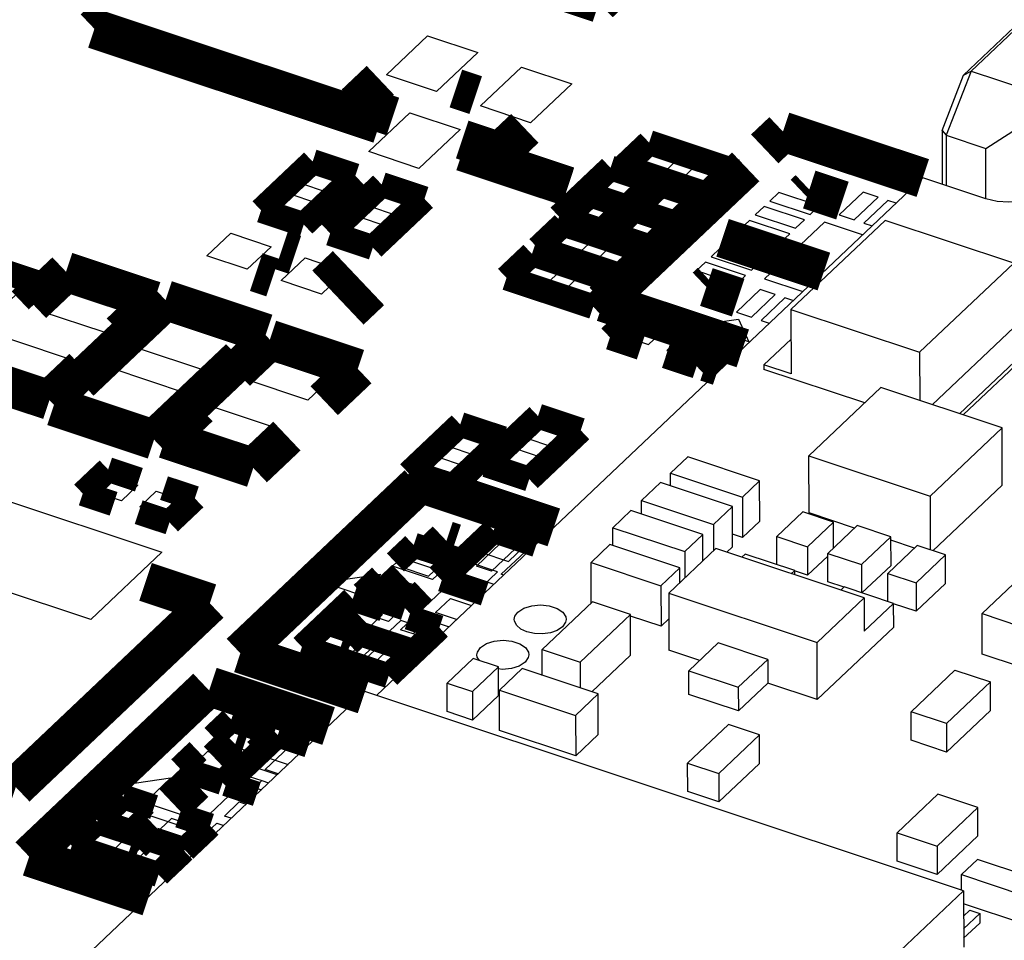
# Model space of a CAD drawing. Extents: x 0 to 1189, y 0 to 841.
# Tile 278 of 297: x 633.69 to 639.68, y 549.37 to 554.97. Entities that reach past the tile are written whole.
import ezdxf

# ---------------------------------------------------------------- set-up
doc = ezdxf.new("R2010")
doc.units = 0
doc.header["$LTSCALE"] = 65.395
doc.layers.get('0').update_dxf_attribs({"linetype": 'CONTINUOUS'})

msp = doc.modelspace()

# ---------------------------------------------------------------- linework, layer by layer
at = {"color": 7, "linetype": 'Continuous'}
for p, q in [((640.4133, 555.5558), (639.4357, 554.6293)), ((640.4733, 555.5936), (639.4809, 554.6531)), ((635.9248, 554.6314), (636.1746, 554.8681)), ((636.1746, 554.8681), (636.4803, 554.7664)), ((636.4803, 554.7664), (636.2305, 554.5297)), ((636.4964, 554.4412), (636.7462, 554.678)), ((636.7462, 554.678), (637.0519, 554.5763)), ((636.2305, 554.5297), (635.9248, 554.6314)), ((639.3051, 554.293), (639.4357, 554.6293)), ((639.4809, 554.6531), (639.3295, 554.2631)), ((639.4357, 554.6293), (639.4809, 554.6531)), ((639.4809, 554.6531), (648.3569, 551.7)), ((637.0519, 554.5763), (636.8021, 554.3395)), ((636.8021, 554.3395), (636.4964, 554.4412)), ((639.5702, 554.183), (640.0225, 554.4729)), ((635.8172, 554.1635), (636.067, 554.4002)), ((636.067, 554.4002), (636.3727, 554.2985)), ((636.3727, 554.2985), (636.1229, 554.0618)), ((639.3051, 554.293), (639.3058, 553.9656)), ((639.3051, 554.293), (639.3295, 554.2631)), ((639.3295, 554.2631), (639.3302, 553.9575)), ((639.3295, 554.2631), (639.5702, 554.183)), ((637.4414, 554.083), (637.5413, 554.1777)), ((637.5413, 554.1777), (637.7035, 554.1238)), ((639.5709, 553.8772), (639.5702, 554.183)), ((636.1229, 554.0618), (635.8172, 554.1635)), ((637.7035, 554.1238), (637.6036, 554.0291)), ((635.3984, 553.9708), (635.4948, 554.0621)), ((635.4948, 554.0621), (635.6629, 554.0062)), ((637.6036, 554.0291), (637.4414, 554.083)), ((637.7149, 553.992), (637.8148, 554.0867)), ((637.8148, 554.0867), (637.977, 554.0328)), ((635.6629, 554.0062), (635.5665, 553.9149)), ((639.1879, 554.0048), (635.8649, 550.8555)), ((637.977, 554.0328), (637.877, 553.9381)), ((639.5715, 553.8772), (639.1879, 554.0048)), ((635.5665, 553.9149), (635.3984, 553.9708)), ((637.877, 553.9381), (637.7149, 553.992)), ((635.2359, 553.8168), (635.3323, 553.9081)), ((635.3323, 553.9081), (635.5004, 553.8522)), ((635.8187, 553.831), (635.9151, 553.9223)), ((635.9151, 553.9223), (636.0833, 553.8664)), ((635.5004, 553.8522), (635.404, 553.7609)), ((635.9869, 553.775), (635.8187, 553.831)), ((636.0833, 553.8664), (635.9869, 553.775)), ((637.0819, 553.765), (637.1818, 553.8597)), ((637.1818, 553.8597), (637.344, 553.8058)), ((635.404, 553.7609), (635.2359, 553.8168)), ((635.6562, 553.677), (635.7526, 553.7683)), ((635.7526, 553.7683), (635.9208, 553.7123)), ((637.244, 553.7111), (637.0819, 553.765)), ((637.344, 553.8058), (637.244, 553.7111)), ((637.3553, 553.6741), (637.4552, 553.7688)), ((637.4552, 553.7688), (637.6174, 553.7148)), ((635.9208, 553.7123), (635.8244, 553.621)), ((637.6174, 553.7148), (637.5175, 553.6201)), ((638.9579, 553.7451), (638.3858, 553.2029)), ((639.7402, 553.4849), (638.9579, 553.7451)), ((634.8338, 553.529), (634.9791, 553.6667)), ((634.9791, 553.6667), (635.2237, 553.5853)), ((635.8244, 553.621), (635.6562, 553.677)), ((637.5175, 553.6201), (637.3553, 553.6741)), ((635.2237, 553.5853), (635.0784, 553.4476)), ((635.0784, 553.4476), (634.8338, 553.529)), ((635.2852, 553.3788), (635.4305, 553.5165)), ((635.4305, 553.5165), (635.6751, 553.4352)), ((639.1681, 552.9426), (639.7402, 553.4849)), ((633.5679, 553.4092), (633.736, 553.3533)), ((635.6751, 553.4352), (635.5297, 553.2974)), ((633.736, 553.3533), (633.6396, 553.2619)), ((633.8259, 553.1919), (634.0076, 553.3641)), ((634.0076, 553.3641), (634.3897, 553.237)), ((635.5297, 553.2974), (635.2852, 553.3788)), ((634.3897, 553.237), (634.2081, 553.0648)), ((634.2081, 553.0648), (633.8259, 553.1919)), ((634.3859, 552.9765), (634.613, 553.1918)), ((634.613, 553.1918), (635.0715, 553.0392)), ((638.3858, 553.2029), (638.3866, 552.8121)), ((638.3858, 553.2029), (639.1681, 552.9426)), ((637.8239, 553.1089), (638.0675, 553.1442)), ((638.1296, 553.0072), (637.8239, 553.1089)), ((638.0675, 553.1442), (638.1296, 553.0072)), ((635.0715, 553.0392), (634.8444, 552.824)), ((639.7411, 553.0942), (639.245, 552.624)), ((639.4105, 552.569), (639.9066, 553.0391)), ((633.6443, 553.0197), (634.0264, 552.8926)), ((638.2211, 552.8672), (638.3862, 553.0236)), ((639.9066, 553.0102), (639.4332, 552.5614)), ((634.8444, 552.824), (634.3859, 552.9765)), ((635.0655, 552.7795), (635.2472, 552.9517)), ((635.2472, 552.9517), (635.6293, 552.8245)), ((639.1681, 552.9426), (639.1687, 552.6494)), ((634.0264, 552.8926), (633.8447, 552.7204)), ((638.2211, 552.8672), (638.2212, 552.8383)), ((638.3866, 552.8121), (638.2211, 552.8672)), ((633.8447, 552.7204), (633.4626, 552.8476)), ((634.0226, 552.6322), (634.2496, 552.8474)), ((634.2496, 552.8474), (634.7082, 552.6949)), ((635.6293, 552.8245), (635.4476, 552.6524)), ((638.8341, 552.6344), (638.2212, 552.8383)), ((635.4476, 552.6524), (635.0655, 552.7795)), ((634.7082, 552.6949), (634.4811, 552.4796)), ((638.9328, 552.7279), (638.4947, 552.3127)), ((639.6699, 552.4827), (638.9328, 552.7279)), ((634.4811, 552.4796), (634.0226, 552.6322)), ((634.7022, 552.4352), (634.8839, 552.6073)), ((634.8839, 552.6073), (635.266, 552.4802)), ((636.7693, 552.4225), (636.8657, 552.5138)), ((636.8657, 552.5138), (637.0338, 552.4579)), ((635.266, 552.4802), (635.0843, 552.308)), ((636.2965, 552.3717), (636.3929, 552.463)), ((636.3929, 552.463), (636.5611, 552.4071)), ((637.0338, 552.4579), (636.9375, 552.3665)), ((639.2319, 552.0675), (639.6699, 552.4827)), ((639.6707, 552.1354), (639.6699, 552.4827)), ((635.0843, 552.308), (634.7022, 552.4352)), ((636.5611, 552.4071), (636.4647, 552.3157)), ((636.9375, 552.3665), (636.7693, 552.4225)), ((636.4647, 552.3157), (636.2965, 552.3717)), ((636.6068, 552.2684), (636.7032, 552.3598)), ((636.7032, 552.3598), (636.8713, 552.3038)), ((636.134, 552.2177), (636.2304, 552.309)), ((636.2304, 552.309), (636.3986, 552.2531)), ((636.775, 552.2125), (636.6068, 552.2684)), ((636.8713, 552.3038), (636.775, 552.2125)), ((637.7574, 552.3073), (637.6524, 552.2077)), ((638.1951, 552.1617), (637.7574, 552.3073)), ((638.4955, 551.9654), (638.4947, 552.3127)), ((638.4947, 552.3127), (639.2319, 552.0675)), ((636.3022, 552.1617), (636.134, 552.2177)), ((636.3986, 552.2531), (636.3022, 552.1617)), ((637.6526, 552.1308), (637.6524, 552.2077)), ((637.6524, 552.2077), (638.0901, 552.0621)), ((634.1514, 552.094), (634.2513, 552.1887)), ((634.2513, 552.1887), (634.4135, 552.1347)), ((637.5924, 552.1508), (637.4773, 552.0418)), ((638.03, 552.0052), (637.5924, 552.1508)), ((638.0901, 552.0621), (638.1951, 552.1617)), ((638.1956, 551.9157), (638.1951, 552.1617)), ((633.4899, 552.0822), (634.5599, 551.7262)), ((634.3136, 552.04), (634.1514, 552.094)), ((634.4135, 552.1347), (634.3136, 552.04)), ((634.4248, 552.003), (634.5248, 552.0977)), ((634.5248, 552.0977), (634.6869, 552.0437)), ((639.6707, 552.1354), (639.2489, 551.7357)), ((634.6869, 552.0437), (634.587, 551.949)), ((637.4775, 551.9585), (637.4773, 552.0418)), ((637.4773, 552.0418), (637.915, 551.8962)), ((638.0901, 552.0621), (638.0906, 551.8161)), ((639.2319, 552.0675), (639.2326, 551.7411)), ((634.587, 551.949), (634.4248, 552.003)), ((637.4123, 551.9802), (637.3023, 551.8759)), ((637.85, 551.8346), (637.4123, 551.9802)), ((637.915, 551.8962), (638.03, 552.0052)), ((638.0306, 551.7592), (638.03, 552.0052)), ((638.4574, 551.9726), (638.2993, 551.8227)), ((638.6449, 551.9102), (638.4574, 551.9726)), ((638.7717, 551.8735), (638.4955, 551.9654)), ((638.1956, 551.9157), (638.0906, 551.8161)), ((638.4867, 551.7603), (638.6449, 551.9102)), ((638.6452, 551.7536), (638.6449, 551.9102)), ((637.3025, 551.7669), (637.3023, 551.8759)), ((637.3023, 551.8759), (637.7399, 551.7303)), ((637.915, 551.8962), (637.9153, 551.7368)), ((638.7881, 551.889), (638.6092, 551.7195)), ((638.9939, 551.8205), (638.7881, 551.889)), ((636.322, 551.6922), (636.4673, 551.8299)), ((636.559, 551.7994), (636.4137, 551.6617)), ((636.4673, 551.8299), (636.559, 551.7994)), ((637.7399, 551.7303), (637.85, 551.8346)), ((637.8503, 551.6751), (637.85, 551.8346)), ((638.0906, 551.8161), (638.0304, 551.8361)), ((638.2996, 551.6517), (638.2993, 551.8227)), ((638.2993, 551.8227), (638.4867, 551.7603)), ((638.8151, 551.651), (638.9939, 551.8205)), ((638.9943, 551.6468), (638.9939, 551.8205)), ((639.1374, 551.7519), (638.994, 551.7996)), ((634.5599, 551.7262), (634.1284, 551.3173)), ((636.4724, 551.6421), (636.6177, 551.7799)), ((636.7094, 551.7494), (636.5641, 551.6116)), ((636.6177, 551.7799), (636.7094, 551.7494)), ((636.6228, 551.5921), (636.7682, 551.7298)), ((636.7682, 551.7298), (636.7824, 551.7251)), ((637.2846, 551.7729), (637.1695, 551.6639)), ((637.7099, 551.6314), (637.2846, 551.7729)), ((637.9281, 551.7489), (637.642, 551.4777)), ((637.7399, 551.7303), (637.7403, 551.5709)), ((638.8307, 551.4485), (637.9281, 551.7489)), ((638.0306, 551.7592), (637.9959, 551.7263)), ((638.4867, 551.7603), (638.4871, 551.5866)), ((639.1537, 551.7673), (638.9749, 551.5979)), ((639.3258, 551.7101), (639.1537, 551.7673)), ((634.1284, 551.3173), (633.0585, 551.6733)), ((635.9617, 551.6413), (636.0162, 551.6929)), ((636.0162, 551.6929), (636.2607, 551.6115)), ((636.4137, 551.6617), (636.322, 551.6922)), ((637.1701, 551.4179), (637.1695, 551.6639)), ((637.1695, 551.6639), (637.5949, 551.5223)), ((638.1073, 551.7157), (638.0866, 551.6961)), ((638.4082, 551.6156), (638.1073, 551.7157)), ((638.6093, 551.7024), (638.4871, 551.5866)), ((638.6096, 551.5459), (638.6092, 551.7195)), ((638.6092, 551.7195), (638.8151, 551.651)), ((639.147, 551.5406), (639.3258, 551.7101)), ((639.3262, 551.5364), (639.3258, 551.7101)), ((636.2062, 551.5599), (635.9617, 551.6413)), ((636.2607, 551.6115), (636.2062, 551.5599)), ((636.5641, 551.6116), (636.4724, 551.6421)), ((637.5949, 551.5223), (637.7099, 551.6314)), ((637.7101, 551.5423), (637.7099, 551.6314)), ((638.3875, 551.596), (638.4082, 551.6156)), ((638.4871, 551.5866), (638.4074, 551.6132)), ((638.4083, 551.5891), (638.4082, 551.6156)), ((638.8151, 551.651), (638.8155, 551.4801)), ((638.9943, 551.6468), (638.8176, 551.4794)), ((635.8902, 551.5918), (635.5456, 551.5419)), ((635.5456, 551.5419), (635.7617, 551.47)), ((635.7617, 551.47), (635.8902, 551.5918)), ((636.0115, 551.2552), (636.3748, 551.5996)), ((636.3604, 551.4881), (636.4512, 551.5742)), ((636.3748, 551.5996), (636.4512, 551.5742)), ((636.4512, 551.5742), (636.5785, 551.5318)), ((636.6371, 551.5873), (636.6228, 551.5921)), ((638.7083, 551.5131), (638.6096, 551.5459)), ((638.9753, 551.427), (638.9749, 551.5979)), ((638.9749, 551.5979), (639.147, 551.5406)), ((639.7754, 551.5686), (639.5479, 551.3529)), ((636.4877, 551.4457), (636.3604, 551.4881)), ((637.5949, 551.5223), (637.5954, 551.2763)), ((638.7091, 551.5155), (638.6884, 551.4959)), ((639.01, 551.4154), (638.7091, 551.5155)), ((639.147, 551.5406), (639.1474, 551.367)), ((639.3262, 551.5364), (639.1474, 551.367)), ((635.6935, 551.387), (635.748, 551.4387)), ((635.748, 551.4387), (635.9925, 551.3573)), ((636.2241, 551.3589), (636.315, 551.445)), ((636.315, 551.445), (636.4422, 551.4027)), ((637.1784, 551.4243), (636.8724, 551.1343)), ((637.4101, 551.3472), (637.1784, 551.4243)), ((637.642, 551.4777), (637.6428, 551.1304)), ((637.642, 551.4777), (638.5446, 551.1774)), ((638.5446, 551.1774), (638.8307, 551.4485)), ((638.8307, 551.4485), (638.8312, 551.2459)), ((635.938, 551.3057), (635.6935, 551.387)), ((638.8312, 551.2459), (639.01, 551.4154)), ((639.1474, 551.367), (639.0092, 551.4129)), ((639.0103, 551.2707), (639.01, 551.4154)), ((635.9925, 551.3573), (635.938, 551.3057)), ((636.0879, 551.2298), (636.1787, 551.3159)), ((636.1787, 551.3159), (636.306, 551.2736)), ((636.3514, 551.3166), (636.2241, 551.3589)), ((637.1041, 551.0572), (637.4101, 551.3472)), ((637.4106, 551.1012), (637.4101, 551.3472)), ((637.5954, 551.2763), (637.4101, 551.338)), ((637.6423, 551.3208), (637.5954, 551.2763)), ((639.5484, 551.1069), (639.5479, 551.3529)), ((639.5479, 551.3529), (639.7751, 551.2773)), ((636.0879, 551.2298), (636.0115, 551.2552)), ((639.0103, 551.2707), (638.5454, 550.8301)), ((635.6961, 551.0991), (635.8415, 551.2368)), ((635.9332, 551.2063), (635.7878, 551.0685)), ((635.8415, 551.2368), (635.9332, 551.2063)), ((635.8465, 551.049), (635.9919, 551.1868)), ((635.9919, 551.1868), (636.0836, 551.1562)), ((636.2152, 551.1875), (636.0879, 551.2298)), ((636.0836, 551.1562), (635.9382, 551.0185)), ((635.997, 550.9989), (636.1423, 551.1367)), ((636.1423, 551.1367), (636.1566, 551.132)), ((636.8728, 550.9775), (636.8724, 551.1343)), ((636.8724, 551.1343), (637.1041, 551.0572)), ((637.8304, 551.068), (637.6428, 551.1304)), ((637.9433, 551.175), (637.7645, 551.0056)), ((638.2442, 551.0749), (637.9433, 551.175)), ((638.5454, 550.8301), (638.5446, 551.1774)), ((635.7878, 551.0685), (635.6961, 551.0991)), ((636.4525, 551.0798), (636.2948, 550.9303)), ((636.6066, 551.0286), (636.4525, 551.0798)), ((637.4106, 551.1012), (637.1743, 550.8772)), ((638.0654, 550.9055), (638.2442, 551.0749)), ((638.2442, 551.0749), (638.2445, 550.9302)), ((639.7756, 551.0313), (639.5484, 551.1069)), ((635.9382, 551.0185), (635.8465, 551.049)), ((636.4489, 550.8791), (636.6066, 551.0286)), ((636.607, 550.8549), (636.6066, 551.0286)), ((636.75, 551.0183), (636.6123, 550.8878)), ((636.7687, 551.0575), (636.7329, 551.034)), ((637.2134, 550.8641), (636.75, 551.0183)), ((637.1041, 551.0572), (637.1045, 550.9004)), ((637.7648, 550.8608), (637.7645, 551.0056)), ((637.7645, 551.0056), (638.0654, 550.9055)), ((639.1162, 550.7565), (639.3828, 551.0092)), ((639.3828, 551.0092), (639.5987, 550.9373)), ((636.0112, 550.9942), (635.997, 550.9989)), ((636.2951, 550.7567), (636.2948, 550.9303)), ((636.2948, 550.9303), (636.4489, 550.8791)), ((636.6129, 550.6418), (636.6123, 550.8878)), ((636.6123, 550.8878), (637.0757, 550.7337)), ((638.0654, 550.9055), (638.0657, 550.7607)), ((638.2445, 550.9302), (638.0657, 550.7607)), ((638.5454, 550.8301), (638.2445, 550.9302)), ((639.5987, 550.9373), (639.3321, 550.6847)), ((639.5991, 550.7637), (639.5987, 550.9373)), ((635.7947, 550.8789), (632.5047, 547.7608)), ((639.4354, 549.6676), (635.7947, 550.8789)), ((636.4489, 550.8791), (636.4492, 550.7054)), ((636.607, 550.8549), (636.4492, 550.7054)), ((637.0757, 550.7337), (637.2134, 550.8641)), ((637.214, 550.6181), (637.2134, 550.8641)), ((638.0657, 550.7607), (637.7648, 550.8608)), ((639.5991, 550.7637), (639.3325, 550.511)), ((636.4492, 550.7054), (636.2951, 550.7567)), ((637.0757, 550.7337), (637.0763, 550.4876)), ((639.1166, 550.5829), (639.1162, 550.7565)), ((639.3321, 550.6847), (639.1162, 550.7565)), ((638.0051, 550.6787), (637.7572, 550.4438)), ((638.1942, 550.6158), (638.0051, 550.6787)), ((639.3321, 550.6847), (639.3325, 550.511)), ((635.0373, 550.4551), (635.1827, 550.5929)), ((635.1827, 550.5929), (635.2744, 550.5623)), ((637.0763, 550.4876), (636.6129, 550.6418)), ((637.214, 550.6181), (637.0763, 550.4876)), ((637.9463, 550.3809), (638.1942, 550.6158)), ((638.1946, 550.4422), (638.1942, 550.6158)), ((635.2744, 550.5623), (635.1291, 550.4246)), ((635.1877, 550.4051), (635.3331, 550.5428)), ((635.3331, 550.5428), (635.4123, 550.5165)), ((639.3325, 550.511), (639.1166, 550.5829)), ((634.6771, 550.4042), (634.7316, 550.4558)), ((634.9216, 550.3228), (634.6771, 550.4042)), ((634.7316, 550.4558), (634.9761, 550.3745)), ((635.1291, 550.4246), (635.0373, 550.4551)), ((635.267, 550.3787), (635.1877, 550.4051)), ((637.7576, 550.2701), (637.7572, 550.4438)), ((637.7572, 550.4438), (637.9463, 550.3809)), ((638.1946, 550.4422), (637.9467, 550.2072)), ((634.6128, 550.3516), (634.2682, 550.3018)), ((634.4844, 550.2299), (634.6128, 550.3516)), ((634.7269, 550.0182), (635.0902, 550.3625)), ((634.9761, 550.3745), (634.9216, 550.3228)), ((635.0902, 550.3625), (635.1666, 550.3371)), ((637.9463, 550.3809), (637.9467, 550.2072)), ((634.2682, 550.3018), (634.4844, 550.2299)), ((635.0758, 550.251), (635.1666, 550.3371)), ((635.1666, 550.3371), (635.2084, 550.3232)), ((635.1176, 550.2371), (635.0758, 550.251)), ((637.9467, 550.2072), (637.7576, 550.2701)), ((639.2785, 550.2551), (639.0306, 550.0201)), ((639.5221, 550.174), (639.2785, 550.2551)), ((634.4088, 550.15), (634.4633, 550.2016)), ((634.4633, 550.2016), (634.7079, 550.1203)), ((634.9395, 550.1219), (635.0304, 550.208)), ((635.0304, 550.208), (635.0721, 550.1941)), ((639.2742, 549.9391), (639.5221, 550.174)), ((639.5224, 550.0004), (639.5221, 550.174)), ((634.6534, 550.0686), (634.4088, 550.15)), ((634.7079, 550.1203), (634.6534, 550.0686)), ((634.9813, 550.108), (634.9395, 550.1219)), ((634.8033, 549.9927), (634.8941, 550.0788)), ((634.8941, 550.0788), (634.9359, 550.0649)), ((634.4115, 549.862), (634.5568, 549.9997)), ((634.5568, 549.9997), (634.6485, 549.9692)), ((634.8033, 549.9927), (634.7269, 550.0182)), ((634.8451, 549.9788), (634.8033, 549.9927)), ((639.031, 549.8465), (639.0306, 550.0201)), ((639.0306, 550.0201), (639.2742, 549.9391)), ((639.5224, 550.0004), (639.2745, 549.7654)), ((634.6485, 549.9692), (634.5032, 549.8315)), ((634.5619, 549.8119), (634.7072, 549.9497)), ((634.7072, 549.9497), (634.7865, 549.9233)), ((639.2742, 549.9391), (639.2745, 549.7654)), ((634.5032, 549.8315), (634.4115, 549.862)), ((634.6411, 549.7856), (634.5619, 549.8119)), ((639.2745, 549.7654), (639.031, 549.8465)), ((639.5193, 549.8575), (639.4219, 549.7652)), ((639.8991, 549.7312), (639.5193, 549.8575)), ((639.4221, 549.672), (639.4219, 549.7652)), ((639.4219, 549.7652), (639.8017, 549.6388)), ((636.1453, 546.5495), (639.4354, 549.6676)), ((639.4354, 549.6676), (639.4361, 549.3239)), ((639.8021, 549.4652), (639.4355, 549.5871)), ((639.4357, 549.5128), (639.4737, 549.5488)), ((639.4359, 549.4359), (639.5339, 549.5288)), ((639.4737, 549.5488), (639.5339, 549.5288)), ((639.5339, 549.5288), (639.534, 549.4709)), ((639.534, 549.4709), (639.436, 549.378))]:
    msp.add_line(p, q, dxfattribs=at)
at = {"color": 1, "linetype": 'Continuous'}
for p, q in [((637.3073, 554.0238), (637.2109, 553.9325)), ((637.4754, 553.9679), (637.3073, 554.0238)), ((637.379, 553.8765), (637.4754, 553.9679)), ((637.2109, 553.9325), (637.379, 553.8765)), ((637.613, 553.9221), (637.5166, 553.8307)), ((637.7811, 553.8661), (637.613, 553.9221)), ((638.3125, 553.9147), (638.258, 553.8631)), ((638.5571, 553.8334), (638.3125, 553.9147)), ((638.8247, 553.917), (638.6793, 553.7793)), ((638.771, 553.7488), (638.9164, 553.8865)), ((638.9164, 553.8865), (638.8247, 553.917)), ((637.1448, 553.8698), (637.0484, 553.7784)), ((637.3129, 553.8138), (637.1448, 553.8698)), ((637.5166, 553.8307), (637.6847, 553.7748)), ((637.6847, 553.7748), (637.7811, 553.8661)), ((638.2231, 553.83), (638.1686, 553.7784)), ((638.4677, 553.7487), (638.2231, 553.83)), ((638.258, 553.8631), (638.5026, 553.7817)), ((638.5026, 553.7817), (638.5571, 553.8334)), ((638.9751, 553.867), (638.8297, 553.7292)), ((639.0249, 553.8504), (638.9751, 553.867)), ((637.0484, 553.7784), (637.2165, 553.7225)), ((637.2165, 553.7225), (637.3129, 553.8138)), ((637.4505, 553.7681), (637.3541, 553.6767)), ((637.6186, 553.7121), (637.4505, 553.7681)), ((638.1686, 553.7784), (638.4132, 553.697)), ((638.6793, 553.7793), (638.771, 553.7488)), ((637.5222, 553.6208), (637.6186, 553.7121)), ((638.1337, 553.7453), (638.0792, 553.6936)), ((638.3783, 553.6639), (638.1337, 553.7453)), ((638.5889, 553.7343), (638.2256, 553.39)), ((638.4132, 553.697), (638.4677, 553.7487)), ((638.821, 553.6571), (638.5889, 553.7343)), ((638.8297, 553.7292), (638.8796, 553.7127)), ((637.0197, 553.6813), (636.9198, 553.5867)), ((637.1818, 553.6274), (637.0197, 553.6813)), ((637.3541, 553.6767), (637.5222, 553.6208)), ((638.0443, 553.6606), (637.9898, 553.6089)), ((638.2889, 553.5792), (638.0443, 553.6606)), ((638.0792, 553.6936), (638.3238, 553.6123)), ((638.3238, 553.6123), (638.3783, 553.6639)), ((636.9198, 553.5867), (637.0819, 553.5327)), ((637.0819, 553.5327), (637.1818, 553.6274)), ((637.2931, 553.5904), (637.1932, 553.4957)), ((637.4553, 553.5364), (637.2931, 553.5904)), ((637.9898, 553.6089), (638.2344, 553.5276)), ((638.2344, 553.5276), (638.2889, 553.5792)), ((637.3554, 553.4417), (637.4553, 553.5364)), ((637.9549, 553.5758), (637.9004, 553.5242)), ((637.9004, 553.5242), (638.145, 553.4428)), ((638.1995, 553.4945), (637.9549, 553.5758)), ((636.8289, 553.5006), (636.729, 553.4059)), ((636.9911, 553.4466), (636.8289, 553.5006)), ((637.1932, 553.4957), (637.3554, 553.4417)), ((637.8655, 553.4911), (637.811, 553.4395)), ((638.1101, 553.4098), (637.8655, 553.4911)), ((638.145, 553.4428), (638.1995, 553.4945)), ((636.729, 553.4059), (636.8912, 553.3519)), ((636.8912, 553.3519), (636.9911, 553.4466)), ((637.1024, 553.4096), (637.0025, 553.3149)), ((637.2645, 553.3556), (637.1024, 553.4096)), ((637.811, 553.4395), (638.0556, 553.3581)), ((638.0556, 553.3581), (638.1101, 553.4098)), ((637.1646, 553.2609), (637.2645, 553.3556)), ((638.2256, 553.39), (638.4576, 553.3128)), ((637.0025, 553.3149), (637.1646, 553.2609)), ((638.1988, 553.3239), (638.0535, 553.1861)), ((638.1452, 553.1556), (638.2905, 553.2934)), ((638.2905, 553.2934), (638.1988, 553.3239)), ((638.3492, 553.2738), (638.2039, 553.1361)), ((638.4034, 553.2558), (638.3492, 553.2738)), ((638.0535, 553.1861), (638.1452, 553.1556)), ((637.4578, 553.1386), (637.3579, 553.0439)), ((637.62, 553.0847), (637.4578, 553.1386)), ((638.2039, 553.1361), (638.2537, 553.1195)), ((637.3579, 553.0439), (637.5201, 552.99)), ((637.5201, 552.99), (637.62, 553.0847)), ((637.7313, 553.0476), (637.6314, 552.9529)), ((637.8935, 552.9937), (637.7313, 553.0476)), ((637.7935, 552.899), (637.8935, 552.9937)), ((637.6314, 552.9529), (637.7935, 552.899)), ((638.031, 552.9479), (637.9311, 552.8532)), ((638.0618, 552.9377), (638.031, 552.9479)), ((637.9311, 552.8532), (637.9619, 552.843)), ((636.5957, 551.8175), (636.4993, 551.7262)), ((636.7638, 551.7616), (636.5957, 551.8175)), ((636.11, 551.7291), (636.0136, 551.6377)), ((636.2781, 551.6731), (636.11, 551.7291)), ((636.4993, 551.7262), (636.6674, 551.6702)), ((636.6674, 551.6702), (636.7638, 551.7616)), ((636.1817, 551.5818), (636.2781, 551.6731)), ((636.4332, 551.6635), (636.3368, 551.5722)), ((636.6013, 551.6076), (636.4332, 551.6635)), ((636.0136, 551.6377), (636.1817, 551.5818)), ((636.5049, 551.5162), (636.6013, 551.6076)), ((635.9475, 551.575), (635.8511, 551.4837)), ((636.1156, 551.5191), (635.9475, 551.575)), ((636.3368, 551.5722), (636.5049, 551.5162)), ((635.8511, 551.4837), (636.0192, 551.4278)), ((636.0192, 551.4278), (636.1156, 551.5191)), ((635.7389, 551.4018), (635.639, 551.3071)), ((635.9011, 551.3479), (635.7389, 551.4018)), ((635.639, 551.3071), (635.8011, 551.2532)), ((635.8011, 551.2532), (635.9011, 551.3479)), ((636.0123, 551.3108), (635.9124, 551.2162)), ((636.1745, 551.2569), (636.0123, 551.3108)), ((635.5845, 551.2555), (635.4845, 551.1608)), ((635.7466, 551.2015), (635.5845, 551.2555)), ((636.0746, 551.1622), (636.1745, 551.2569)), ((635.6467, 551.1068), (635.7466, 551.2015)), ((635.9124, 551.2162), (636.0746, 551.1622)), ((635.4845, 551.1608), (635.6467, 551.1068)), ((635.8579, 551.1645), (635.758, 551.0698)), ((636.0201, 551.1105), (635.8579, 551.1645)), ((635.758, 551.0698), (635.9202, 551.0159)), ((635.9202, 551.0159), (636.0201, 551.1105)), ((635.0004, 550.6676), (634.904, 550.5763)), ((635.1685, 550.6117), (635.0004, 550.6676)), ((635.0721, 550.5204), (635.1685, 550.6117)), ((634.904, 550.5763), (635.0721, 550.5204)), ((635.2831, 550.5736), (635.1868, 550.4822)), ((635.4233, 550.5269), (635.2831, 550.5736)), ((634.8379, 550.5136), (634.7415, 550.4223)), ((635.006, 550.4577), (634.8379, 550.5136)), ((635.1868, 550.4822), (635.327, 550.4356)), ((634.7415, 550.4223), (634.9096, 550.3664)), ((634.9096, 550.3664), (635.006, 550.4577)), ((635.1206, 550.4196), (635.0243, 550.3282)), ((635.2608, 550.3729), (635.1206, 550.4196)), ((635.0243, 550.3282), (635.1645, 550.2816)), ((634.3437, 550.197), (634.2438, 550.1023)), ((634.5059, 550.143), (634.3437, 550.197)), ((634.406, 550.0483), (634.5059, 550.143)), ((634.6172, 550.106), (634.5172, 550.0113)), ((634.7793, 550.0521), (634.6172, 550.106)), ((634.1848, 550.0463), (634.0848, 549.9516)), ((634.3469, 549.9924), (634.1848, 550.0463)), ((634.2438, 550.1023), (634.406, 550.0483)), ((634.6794, 549.9574), (634.7793, 550.0521)), ((634.247, 549.8977), (634.3469, 549.9924)), ((634.5172, 550.0113), (634.6794, 549.9574)), ((634.0848, 549.9516), (634.247, 549.8977)), ((634.4582, 549.9554), (634.3583, 549.8607)), ((634.6204, 549.9014), (634.4582, 549.9554)), ((634.5205, 549.8067), (634.6204, 549.9014)), ((634.3583, 549.8607), (634.5205, 549.8067))]:
    msp.add_line(p, q, dxfattribs=at)
at = {"color": 7, "linetype": 'Continuous'}
for points, const_width in [([(635.6897, 555.577), (637.2182, 555.0685)], 0.2416), ([(637.2182, 555.0685), (637.2987, 555.1448)], 0.2416), ([(634.2315, 554.9887), (634.149, 554.9105)], 0.2416), ([(634.149, 554.9105), (635.8841, 554.3332)], 0.2416), ([(635.7361, 554.4534), (635.8881, 554.5974)], 0.2416), ([(636.3477, 554.5476), (636.468, 554.5075)], 0.2416), ([(635.9648, 554.3773), (635.7361, 554.4534)], 0.2416), ([(636.7667, 554.3051), (636.6147, 554.1611)], 0.2416), ([(636.6147, 554.1611), (636.386, 554.2372)], 0.2416), ([(638.3372, 554.2856), (638.2262, 554.1804)], 0.2416), ([(639.1872, 554.0028), (638.3372, 554.2856)], 0.2416), ([(636.3885, 554.1654), (637.0295, 553.9521)], 0.2416), ([(637.5227, 554.2188), (637.3683, 554.0724)], 0.151), ([(638.0501, 554.0434), (637.5227, 554.2188)], 0.151), ([(635.4762, 554.1032), (635.1628, 553.8062)], 0.151), ([(635.736, 554.0168), (635.4762, 554.1032)], 0.151), ([(638.1104, 554.0706), (637.2437, 553.2492)], 0.2416), ([(636.9753, 553.7679), (637.2887, 554.0649)], 0.151), ([(637.2887, 554.0649), (637.5485, 553.9784)], 0.151), ([(637.3683, 554.0724), (637.8956, 553.897)], 0.151), ([(637.8956, 553.897), (638.0501, 554.0434)], 0.151), ([(635.4227, 553.7198), (635.736, 554.0168)], 0.151), ([(635.8965, 553.9634), (635.5831, 553.6664)], 0.151), ([(636.1564, 553.8769), (635.8965, 553.9634)], 0.151), ([(637.5485, 553.9784), (637.2351, 553.6814)], 0.151), ([(637.281, 553.6662), (637.5944, 553.9632)], 0.151), ([(637.5944, 553.9632), (637.8542, 553.8767)], 0.151), ([(638.4672, 553.9048), (638.497, 553.933)], 0.2416), ([(638.497, 553.933), (638.6989, 553.8658)], 0.2416), ([(635.843, 553.5799), (636.1564, 553.8769)], 0.151), ([(637.1632, 553.9008), (637.0088, 553.7545)], 0.151), ([(637.6905, 553.7254), (637.1632, 553.9008)], 0.151), ([(637.8542, 553.8767), (637.5408, 553.5797)], 0.151), ([(635.1628, 553.8062), (635.4227, 553.7198)], 0.151), ([(637.2351, 553.6814), (636.9753, 553.7679)], 0.151), ([(637.0088, 553.7545), (637.5361, 553.579)], 0.151), ([(636.8467, 553.5761), (637.0011, 553.7224)], 0.151), ([(637.0011, 553.7224), (637.5284, 553.547)], 0.151), ([(637.5361, 553.579), (637.6905, 553.7254)], 0.151), ([(637.9695, 553.6394), (638.5859, 553.4343)], 0.2416), ([(635.5831, 553.6664), (635.843, 553.5799)], 0.151), ([(637.5408, 553.5797), (637.281, 553.6662)], 0.151), ([(635.368, 553.5359), (635.2878, 553.5626)], 0.2416), ([(637.374, 553.4006), (636.8467, 553.5761)], 0.151), ([(635.6303, 553.2756), (635.7552, 553.394)], 0.453), ([(636.6559, 553.3953), (636.8103, 553.5416)], 0.151), ([(636.8103, 553.5416), (637.3376, 553.3662)], 0.151), ([(637.5284, 553.547), (637.374, 553.4006)], 0.151), ([(633.8091, 553.3638), (633.5493, 553.4503)], 0.151), ([(633.9766, 553.4326), (633.7722, 553.2389)], 0.2416), ([(634.5116, 553.2546), (633.9766, 553.4326)], 0.2416), ([(635.1332, 553.4308), (635.2326, 553.3977)], 0.2416), ([(637.1832, 553.2199), (636.6559, 553.3953)], 0.151), ([(637.8711, 553.3399), (637.9015, 553.3687)], 0.2416), ([(638.0645, 553.2755), (637.8711, 553.3399)], 0.2416), ([(633.6978, 553.2584), (633.8091, 553.3638)], 0.151), ([(637.3376, 553.3662), (637.1832, 553.2199)], 0.151), ([(634.0609, 552.7664), (634.582, 553.2602)], 0.2416), ([(634.3072, 553.0609), (634.5116, 553.2546)], 0.2416), ([(634.582, 553.2602), (635.1934, 553.0568)], 0.2416), ([(637.2437, 553.2492), (638.0925, 552.9668)], 0.2416), ([(637.2848, 553.0333), (637.4392, 553.1797)], 0.151), ([(637.4392, 553.1797), (637.6265, 553.1174)], 0.151), ([(635.0118, 552.8264), (635.2162, 553.0201)], 0.2416), ([(635.2162, 553.0201), (635.7512, 552.8422)], 0.2416), ([(637.4721, 552.971), (637.2848, 553.0333)], 0.151), ([(637.7793, 553.0665), (637.9666, 553.0042)], 0.151), ([(637.9666, 553.0042), (637.8122, 552.8579)], 0.151), ([(637.858, 552.8426), (638.0124, 552.989)], 0.151), ([(638.0124, 552.989), (638.0891, 552.9635)], 0.151), ([(635.0331, 552.905), (634.5121, 552.4112)], 0.2416), ([(637.8122, 552.8579), (637.6249, 552.9202)], 0.151), ([(633.8757, 552.652), (633.3408, 552.83)], 0.2416), ([(634.0801, 552.8457), (633.8757, 552.652)], 0.2416), ([(635.7512, 552.8422), (635.5468, 552.6485)], 0.2416), ([(637.9347, 552.8171), (637.858, 552.8426)], 0.151), ([(634.5121, 552.4112), (633.9007, 552.6146)], 0.2416), ([(634.7847, 552.6112), (634.5804, 552.4175)], 0.2416), ([(636.8471, 552.5549), (636.5337, 552.2579)], 0.151), ([(637.1069, 552.4684), (636.8471, 552.5549)], 0.151), ([(636.3743, 552.5041), (636.0609, 552.2071)], 0.151), ([(636.6342, 552.4176), (636.3743, 552.5041)], 0.151), ([(634.5804, 552.4175), (635.1153, 552.2396)], 0.2416), ([(635.1153, 552.2396), (635.3197, 552.4332)], 0.2416), ([(636.7936, 552.1714), (637.1069, 552.4684)], 0.151), ([(636.3208, 552.1207), (636.6342, 552.4176)], 0.151), ([(636.5337, 552.2579), (636.7936, 552.1714)], 0.151), ([(634.2327, 552.2298), (634.0783, 552.0834)], 0.151), ([(634.42, 552.1675), (634.2327, 552.2298)], 0.151), ([(636.0609, 552.2071), (636.3208, 552.1207)], 0.151), ([(636.1393, 552.1454), (636.9436, 551.8778)], 0.2416), ([(635.0368, 551.112), (636.1182, 552.1369)], 0.2416), ([(634.0783, 552.0834), (634.2655, 552.0211)], 0.151), ([(634.76, 552.0543), (634.5728, 552.1166)], 0.151), ([(634.6056, 551.908), (634.76, 552.0543)], 0.151), ([(634.4184, 551.9703), (634.6056, 551.908)], 0.151), ([(636.29, 551.7959), (636.1822, 551.6937)], 0.2416), ([(636.3401, 551.7792), (636.29, 551.7959)], 0.2416), ([(636.2637, 551.5616), (636.5771, 551.8586)], 0.151), ([(636.5771, 551.8586), (636.8369, 551.7721)], 0.151), ([(635.9801, 551.6647), (636.0914, 551.7701)], 0.151), ([(636.0914, 551.7701), (636.3512, 551.6837)], 0.151), ([(636.3512, 551.6837), (636.2399, 551.5782)], 0.151), ([(634.8512, 551.416), (634.4601, 551.5462)], 0.2416), ([(636.0435, 551.5623), (635.9106, 551.4362)], 0.2416), ([(635.778, 551.4731), (635.8893, 551.5786)], 0.151), ([(636.5235, 551.4752), (636.2637, 551.5616)], 0.151), ([(636.0378, 551.3867), (635.778, 551.4731)], 0.151), ([(636.1491, 551.4921), (636.0378, 551.3867)], 0.151), ([(633.6711, 550.2976), (634.8512, 551.416)], 0.2416), ([(635.4114, 551.1502), (635.7203, 551.4429)], 0.151), ([(635.7203, 551.4429), (635.9075, 551.3806)], 0.151), ([(635.784, 551.3163), (635.6642, 551.2027)], 0.2416), ([(635.5659, 551.2966), (636.0932, 551.1211)], 0.151), ([(636.0604, 551.3298), (636.2476, 551.2675)], 0.151), ([(635.6642, 551.2027), (635.7114, 551.187)], 0.2416), ([(636.2476, 551.2675), (635.9388, 550.9748)], 0.151), ([(635.789, 550.8618), (635.0368, 551.112)], 0.2416), ([(635.9388, 550.9748), (635.4114, 551.1502)], 0.151), ([(633.7522, 549.875), (634.8336, 550.8998)], 0.2416), ([(634.8547, 550.9084), (635.5735, 550.6692)], 0.2416), ([(634.8705, 550.6033), (634.9818, 550.7087)], 0.151), ([(634.9818, 550.7087), (635.2416, 550.6223)], 0.151), ([(635.0054, 550.5588), (634.8976, 550.4567)], 0.2416), ([(634.9512, 550.3177), (635.2645, 550.6146)], 0.151), ([(635.0554, 550.5421), (635.0054, 550.5588)], 0.2416), ([(635.2416, 550.6223), (635.1303, 550.5168)], 0.151), ([(635.2645, 550.6146), (635.4506, 550.5527)], 0.151), ([(634.6684, 550.4117), (634.7797, 550.5172)], 0.151), ([(633.28, 550.4277), (633.6711, 550.2976)], 0.2416), ([(634.9282, 550.3253), (634.6684, 550.4117)], 0.151), ([(635.0395, 550.4307), (634.9282, 550.3253)], 0.151), ([(634.7589, 550.3252), (634.6259, 550.1992)], 0.2416), ([(635.1372, 550.2557), (634.9512, 550.3177)], 0.151), ([(634.1707, 550.0917), (634.3251, 550.2381)], 0.151), ([(634.3251, 550.2381), (634.5124, 550.1758)], 0.151), ([(634.3579, 550.0294), (634.1707, 550.0917)], 0.151), ([(634.4994, 550.0792), (634.3795, 549.9657)], 0.2416), ([(634.6652, 550.1249), (634.8524, 550.0626)], 0.151), ([(634.0117, 549.9411), (634.1662, 550.0874)], 0.151), ([(634.1662, 550.0874), (634.6935, 549.912)], 0.151), ([(634.8524, 550.0626), (634.698, 549.9163)], 0.151), ([(634.3795, 549.9657), (634.4268, 549.9499)], 0.2416), ([(634.698, 549.9163), (634.5108, 549.9786)], 0.151), ([(634.48, 549.6328), (633.7522, 549.875)], 0.2416), ([(634.5391, 549.7656), (634.0117, 549.9411)], 0.151), ([(634.6935, 549.912), (634.5391, 549.7656)], 0.151)]:
    msp.add_lwpolyline(points, dxfattribs=dict(at, const_width=const_width))
for points in [[(639.9552, 553.9327), (639.9099, 553.9002), (639.8513, 553.8756), (639.7836, 553.8603), (639.7112, 553.8553), (639.6388, 553.8611), (639.5715, 553.8772)], [(636.7029, 551.3173), (636.7068, 551.3369), (636.725, 551.3628)], [(636.725, 551.3628), (636.7609, 551.3862), (636.8086, 551.4013), (636.8619, 551.4063), (636.9156, 551.4008), (636.9627, 551.3852), (636.9974, 551.3616), (637.0157, 551.3328), (637.0178, 551.3181)], [(636.78, 551.2415), (636.7419, 551.2592), (636.7157, 551.2826), (636.7036, 551.3093), (636.7029, 551.3173)], [(637.0178, 551.3181), (637.0153, 551.3018), (636.9958, 551.2727)], [(636.9958, 551.2727), (636.9642, 551.2513), (636.9226, 551.2364), (636.875, 551.2296), (636.8259, 551.2313), (636.78, 551.2415)], [(636.4979, 551.1476), (636.5338, 551.171), (636.5815, 551.1861), (636.6348, 551.1911), (636.6885, 551.1856), (636.7356, 551.17), (636.7703, 551.1464), (636.7886, 551.1176), (636.7908, 551.1029)], [(636.4759, 551.1021), (636.4785, 551.1185), (636.4979, 551.1476)], [(636.491, 551.067), (636.4781, 551.0874), (636.4759, 551.1021)], [(636.7908, 551.1029), (636.7882, 551.0866), (636.7687, 551.0575)], [(636.7329, 551.034), (636.6852, 551.019), (636.6318, 551.0139), (636.6054, 551.0167)]]:
    msp.add_lwpolyline(points, dxfattribs=at)

doc.saveas('drawing.dxf')
